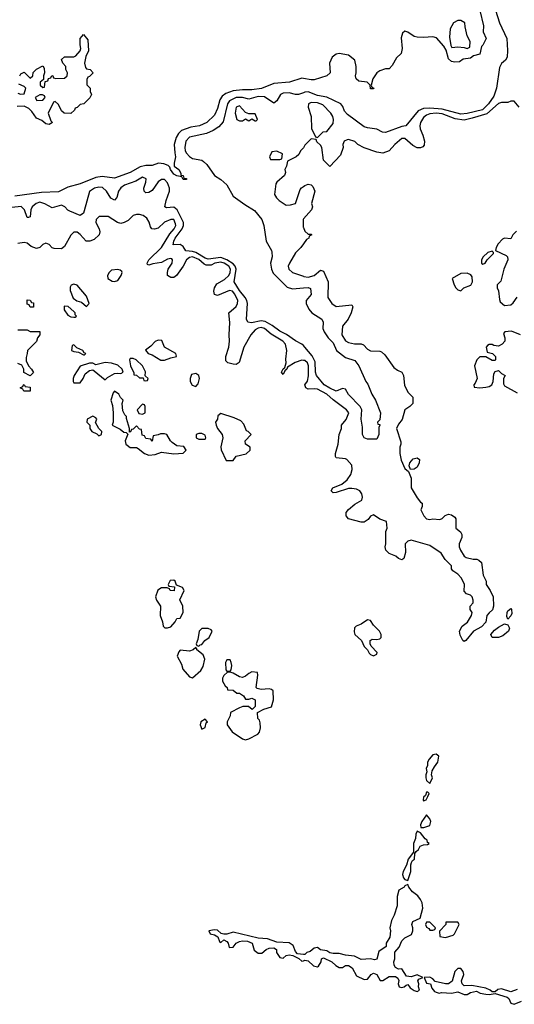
# Model space of a CAD drawing. Header units: inches. Extents: x 2380249 to 2585472, y 382747 to 546448.
# Tile 334 of 626: x 2548182 to 2551352, y 408599 to 414910. Entities that reach past the tile are written whole.
import ezdxf

# ---------------------------------------------------------------- set-up
doc = ezdxf.new("R2010")
doc.units = ezdxf.units.IN
doc.header["$MEASUREMENT"] = 0
for name, color, linetype in [('C5440', 7, 'Continuous'), ('C5441', 7, 'Continuous'), ('C5450', 7, 'Continuous'), ('C5451', 7, 'Continuous')]:
    doc.layers.add(name, color=color, linetype=linetype)

msp = doc.modelspace()

# ---------------------------------------------------------------- linework, layer by layer
at = {"layer": 'C5440', "color": 4, "elevation": 32}
msp.add_lwpolyline([(2550000, 408919.1), (2549963.1, 408923.1), (2549950, 408938), (2549935.1, 408975.1), (2549910, 408992.7), (2549830, 408997.2), (2549770, 409019), (2549710, 409022), (2549550, 409061.2), (2549510, 409048.7), (2549490, 409048), (2549473.6, 409053.6), (2549450, 409074), (2549430, 409077.2), (2549394, 409070), (2549402, 409050), (2549430, 409044), (2549451.3, 409031.3), (2549462, 409002), (2549470, 408994), (2549490, 409012), (2549510, 409002), (2549518, 408990), (2549523.6, 408963.6), (2549550, 408966), (2549569.5, 408990.5), (2549590, 409000.7), (2549610, 409004.9), (2549642.8, 409002.8), (2549670.9, 408990.9), (2549685.4, 408945.4), (2549710, 408926), (2549732.9, 408927.1), (2549762, 408950), (2549781.6, 408958.4), (2549810, 408960.5), (2549826.8, 408950), (2549827.7, 408930), (2549850, 408898), (2549870, 408894.8), (2549890, 408911), (2549910, 408916), (2549931.6, 408911.6), (2549970, 408892), (2549990, 408876), (2550000, 408878.5)], dxfattribs=at)
at = {"layer": 'C5441', "color": 4}
for points, elevation in [([(2548182, 414550), (2548190, 414562), (2548210, 414574), (2548250, 414534), (2548266, 414550), (2548268.8, 414571.1), (2548290, 414592), (2548330, 414614), (2548339.6, 414599.6), (2548342, 414570), (2548334, 414550), (2548334, 414526), (2548314, 414510), (2548314, 414490), (2548330, 414474), (2548342, 414478), (2548346, 414514), (2548362, 414518), (2548367.3, 414532.7), (2548382, 414538), (2548388.4, 414551.6), (2548394, 414550), (2548398, 414538), (2548412.7, 414532.7), (2548470, 414534), (2548486, 414550), (2548488, 414570), (2548478, 414590), (2548478, 414610), (2548458, 414630), (2548450, 414654), (2548469.1, 414670.9), (2548528.8, 414671.1), (2548542, 414678), (2548569, 414711), (2548574.6, 414725.4), (2548569.3, 414749.3), (2548569.3, 414790), (2548590, 414814), (2548619.6, 414779.6), (2548622, 414710), (2548605.4, 414674.6), (2548598, 414630), (2548603.6, 414603.6), (2548610, 414594), (2548634, 414590), (2548652, 414570), (2548630, 414546), (2548618, 414542), (2548612.7, 414527.3), (2548612.7, 414492.7), (2548634, 414470), (2548634, 414450), (2548642, 414430), (2548631.2, 414408.9), (2548594, 414370), (2548570, 414366), (2548550, 414346), (2548538, 414342), (2548534, 414330), (2548510, 414308), (2548466, 414310), (2548450, 414326), (2548430, 414366), (2548410, 414386), (2548398, 414382), (2548364.7, 414310), (2548381, 414261), (2548392, 414250), (2548370, 414238), (2548350, 414242), (2548323.1, 414263.1), (2548290, 414278), (2548260.4, 414320.4), (2548240.4, 414340.4), (2548210, 414355.3), (2548166.4, 414353.6)], 12), ([(2550000, 414532.8), (2549990, 414534.5), (2549911.1, 414508.9), (2549810, 414500.5), (2549730.8, 414469.2), (2549670, 414459.4), (2549610, 414460.2), (2549550, 414453.6), (2549503.4, 414436.7), (2549480.5, 414419.5), (2549464.5, 414395.5), (2549450, 414341.2), (2549430, 414297), (2549380.5, 414250), (2549334.8, 414230), (2549279.3, 414220.7), (2549219.9, 414200.1), (2549199.2, 414180.8), (2549185.3, 414154.7), (2549172.9, 414110), (2549175.2, 414055.2), (2549181, 414030), (2549171, 413990), (2549171.3, 413971.3), (2549202, 413950), (2549214, 413926), (2549214, 413914), (2549230, 413912), (2549234, 413894), (2549250, 413892), (2549250, 413886), (2549230, 413886), (2549222, 413902), (2549190, 413908), (2549170, 413919), (2549149.3, 413950), (2549145.2, 413965.2), (2549134, 413974), (2549106, 413986), (2549070.7, 413989.3), (2549030, 413974), (2548990, 413975.1), (2548954.2, 413965.8), (2548890, 413929.7), (2548790, 413894.5), (2548710, 413903.5), (2548670, 413898.7), (2548570, 413858.4), (2548490, 413836.9), (2548430, 413806.6), (2548322.3, 413802.3), (2548150, 413777.7)], 16), ([(2548170, 414438), (2548187.3, 414432.7), (2548210, 414434), (2548222, 414470), (2548210, 414482), (2548176.4, 414496.4)], 12), ([(2550000, 414441.2), (2549969.7, 414429.7), (2549950, 414429.6), (2549910, 414441.8), (2549870, 414437.7), (2549854, 414430), (2549830, 414389.3), (2549810, 414374.5), (2549750, 414415.7), (2549710, 414417.7), (2549650, 414400.8), (2549610, 414411.1), (2549570, 414410.4), (2549526, 414390), (2549514.5, 414370), (2549485.4, 414254.6), (2549457.9, 414222.2), (2549421.1, 414198.9), (2549379.1, 414180.9), (2549270, 414156.2), (2549245.8, 414130), (2549239.7, 414090), (2549243, 414070), (2549250, 414054.9), (2549270, 414032.6), (2549290, 414020.9), (2549348.3, 414008.3), (2549359.9, 413999.9), (2549380.4, 413980.4), (2549431.3, 413910), (2549470, 413886), (2549510.4, 413850.4), (2549550, 413778.8), (2549624.5, 413724.5), (2549687.1, 413687.1), (2549734.8, 413630), (2549747.3, 413590), (2549760.5, 413490), (2549796.3, 413430), (2549798.8, 413418.8), (2549799.3, 413390), (2549788.8, 413348.8), (2549794.9, 413310), (2549805.7, 413285.7), (2549895.9, 413195.9), (2549930, 413185.5), (2550000, 413190.5)], 24), ([(2550000, 414088.6), (2549996.9, 414083.1), (2549982, 414070), (2549970, 414046), (2549954, 414030), (2549898, 414002), (2549892, 413970), (2549882, 413950), (2549884.7, 413930), (2549878, 413910), (2549830.9, 413869.1), (2549823.5, 413856.5), (2549816, 413790), (2549827.5, 413767.5), (2549844.7, 413750), (2549890, 413721), (2549918, 413722), (2549948.7, 413731.3), (2549978.6, 413821.4), (2549987.2, 413832.8), (2550000, 413840.7)], 28), ([(2550000, 412820.6), (2549989.5, 412830), (2549950, 412851.1), (2549892.1, 412892.2), (2549850, 412912.6), (2549799.6, 412950), (2549754.4, 412974.4), (2549730, 412980.3), (2549667.5, 412967.5), (2549644, 412970), (2549634.5, 412990), (2549641.5, 413090), (2549638, 413110), (2549627.2, 413130), (2549590, 413173.3), (2549557.4, 413230), (2549569.1, 413310), (2549562.9, 413330), (2549550, 413344.1), (2549510.4, 413370.4), (2549470, 413384.7), (2549390, 413374.5), (2549370, 413381.4), (2549310, 413417.8), (2549290, 413424.8), (2549247.3, 413427.3), (2549230, 413455.1), (2549210, 413467.8), (2549166.6, 413466.6), (2549169.6, 413489.6), (2549179.2, 413510), (2549222.5, 413570), (2549231.4, 413590), (2549232, 413610), (2549190.6, 413690), (2549179.9, 413699.9), (2549170, 413707), (2549123.3, 413703.3), (2549113.2, 413710), (2549120.4, 413750), (2549142, 413810), (2549142.6, 413830), (2549130, 413863.1), (2549110, 413884.7), (2549090, 413885.7), (2549070.3, 413870), (2549030, 413815.1), (2549010, 413802.9), (2548990, 413800.9), (2548979.3, 413810), (2548978.4, 413830), (2548991.2, 413868.8), (2548992.4, 413890), (2548970, 413900.4), (2548925.5, 413874.5), (2548854.4, 413850), (2548830, 413832), (2548814.3, 413810), (2548804.9, 413770), (2548790, 413752.7), (2548766.2, 413766.2), (2548737.7, 413810), (2548713.6, 413833.6), (2548690, 413837.1), (2548660.5, 413830), (2548630, 413809.4), (2548595.9, 413684.1), (2548590, 413669.2), (2548570, 413654.5), (2548502.4, 413682.4), (2548490, 413689.3), (2548471.8, 413710), (2548450, 413720.5), (2548390, 413704.2), (2548342.9, 413730), (2548310, 413739.2), (2548287.8, 413732.2), (2548262.7, 413710), (2548253.8, 413690), (2548250, 413646), (2548238.8, 413641.2), (2548230, 413641.2), (2548213.3, 413690), (2548191.5, 413711.5), (2548090, 413701.5)], 24), ([(2550000, 412725.9), (2549990, 412727.3), (2549946.7, 412713.3), (2549898, 412682), (2549894.8, 412670), (2549882, 412658), (2549870, 412635.3), (2549859, 412650), (2549870, 412671.3), (2549880.4, 412679.6), (2549889.4, 412710), (2549887.2, 412732.8), (2549894.5, 412790), (2549884.5, 412830), (2549869.3, 412850), (2549793, 412893), (2549750, 412929.6), (2549730, 412936), (2549710, 412933.5), (2549690, 412922), (2549662.3, 412890), (2549618.7, 412810), (2549588.1, 412711.9), (2549570, 412699.3), (2549550, 412700.7), (2549515.3, 412710), (2549502.9, 412722.9), (2549503.7, 412750), (2549521.6, 412810), (2549526.6, 412850), (2549523.7, 412890), (2549529.3, 412969.3), (2549522, 413030), (2549570, 413071.3), (2549578, 413090), (2549579.6, 413110), (2549561.7, 413150), (2549545.2, 413170), (2549526.4, 413173.6), (2549450, 413141.2), (2549430, 413148.7), (2549427, 413170), (2549429.6, 413190.4), (2549444.4, 413215.6), (2549495.5, 413244.5), (2549522, 413270), (2549531.9, 413290), (2549534, 413310), (2549522, 413330), (2549491.4, 413350), (2549470, 413356.2), (2549433.4, 413350), (2549410, 413337.2), (2549377.2, 413337.2), (2549363.6, 413343.6), (2549330, 413373.6), (2549290, 413389.7), (2549270, 413385.4), (2549250.4, 413370), (2549230, 413329.3), (2549187.3, 413270), (2549170, 413257), (2549150, 413257), (2549129.6, 413269.6), (2549129.4, 413290), (2549134.5, 413310), (2549158.4, 413350), (2549160.9, 413370), (2549156.3, 413376.3), (2549150, 413379.5), (2549130, 413374.7), (2549090, 413353.6), (2549035.5, 413344.5), (2549010, 413335.3), (2549001.2, 413341.2), (2548999, 413350), (2549009.3, 413370), (2549090.7, 413449.3), (2549143.5, 413536.5), (2549173, 413570), (2549182, 413590), (2549181.5, 413601.5), (2549169.3, 413629.3), (2549150, 413629.4), (2549110, 413611.5), (2549070, 413574), (2549046, 413566), (2549029.3, 413569.3), (2549020.9, 413580.9), (2549012.5, 413612.5), (2548996.5, 413636.5), (2548973.6, 413653.6), (2548950, 413662), (2548930, 413662), (2548910, 413655.3), (2548876.8, 413623.2), (2548850.7, 413609.3), (2548830, 413604), (2548808, 413610), (2548750, 413648.7), (2548691.2, 413648.9), (2548671.3, 413630), (2548671, 413610), (2548691, 413570), (2548696, 413550), (2548691.3, 413530), (2548659.3, 413500.7), (2548630.5, 413489.5), (2548608.7, 413490), (2548570, 413533.2), (2548550, 413548.7), (2548530, 413548.7), (2548510, 413528), (2548470, 413455.3), (2548450, 413442), (2548403.1, 413443.1), (2548390, 413448), (2548370, 413468), (2548350, 413478), (2548330, 413468), (2548310.8, 413449.2), (2548290, 413444), (2548255.5, 413455.5), (2548230, 413477.2), (2548210, 413481.2), (2548170, 413475.3)], 28), ([(2550000, 413632.2), (2549998, 413630), (2549999.6, 413579.6), (2550000, 413578.6)], 28), ([(2550000, 413472.1), (2549984.7, 413450), (2549950, 413415.3), (2549910.8, 413350), (2549902.8, 413330), (2549906.8, 413310), (2549931.3, 413290), (2550000, 413265)], 28), ([(2548170, 412922), (2548230, 412922), (2548250, 412912), (2548310, 412912), (2548311, 412890), (2548296, 412870), (2548290, 412848), (2548231.3, 412790), (2548230.9, 412769.1), (2548223.6, 412743.6), (2548223.6, 412723.6), (2548238, 412690), (2548258, 412670), (2548271.2, 412648.9), (2548250, 412626), (2548208.7, 412648.7), (2548208, 412670), (2548195.3, 412695.3), (2548170, 412706)], 28)]:
    msp.add_lwpolyline(points, dxfattribs=dict(at, elevation=elevation))
for points, elevation in [([(2548310, 414428), (2548282, 414410), (2548292.7, 414392.7), (2548330, 414394), (2548346, 414410), (2548342, 414422), (2548327.3, 414427.3)], 12), ([(2549590, 414357.2), (2549570, 414348), (2549562.8, 414310), (2549574, 414270), (2549590, 414262), (2549610, 414262), (2549630, 414274), (2549650, 414262), (2549670, 414274), (2549690, 414262), (2549698, 414262), (2549706, 414270), (2549690, 414306), (2549650, 414306), (2549630, 414315.3)], 28), ([(2549830, 414066), (2549798, 414062), (2549782, 414030), (2549790, 414014), (2549850, 414014), (2549862, 414018), (2549866, 414050)], 28), ([(2548810, 413309.2), (2548770, 413305.2), (2548754.8, 413290), (2548744, 413270), (2548746.8, 413250), (2548773.7, 413233.7), (2548790, 413230.7), (2548810, 413237.3), (2548832.3, 413270), (2548839, 413290), (2548836, 413296), (2548825.2, 413305.2)], 32), ([(2548530, 413215.3), (2548511.6, 413208.4), (2548504.7, 413195.3), (2548506, 413174), (2548525.5, 413125.5), (2548548, 413108), (2548578.5, 413098.5), (2548610, 413072), (2548628, 413090), (2548610, 413138), (2548550, 413208)], 32), ([(2548250, 413066), (2548242, 413082), (2548230, 413086), (2548230, 413114), (2548250, 413112), (2548258, 413098), (2548270, 413094), (2548270, 413066)], 28), ([(2548466.8, 413073.2), (2548466.8, 413050), (2548490, 413016), (2548510, 413004.7), (2548530, 413002), (2548538, 413002), (2548546, 413010), (2548538, 413018), (2548537.2, 413030), (2548530, 413039), (2548492.3, 413072.3)], 32), ([(2549070, 412855.1), (2549050, 412846), (2549022.4, 412817.6), (2548988.4, 412791.6), (2549004.7, 412770), (2549030, 412761.6), (2549087.5, 412727.5), (2549110, 412727), (2549150, 412743.1), (2549186, 412750), (2549186, 412754), (2549182, 412770), (2549109.7, 412809.7), (2549092.7, 412852.7)], 32), ([(2548530, 412826), (2548518, 412822), (2548514, 412790), (2548530, 412782), (2548559.6, 412779.6), (2548590, 412762), (2548598, 412762), (2548606, 412770), (2548595.3, 412775.3), (2548586, 412790), (2548547.3, 412807.3)], 32), ([(2548910, 412739), (2548890, 412738), (2548886, 412730), (2548891.3, 412690), (2548914, 412646), (2548914, 412634), (2548931.6, 412631.6), (2548950, 412614), (2548974, 412614), (2548978, 412598), (2548990, 412594), (2549002, 412598), (2549006, 412610), (2548986, 412626), (2548987.3, 412652.7), (2548968.7, 412690), (2548928, 412730)], 32), ([(2548730, 412713.2), (2548670, 412698), (2548650, 412708), (2548630, 412708), (2548570, 412688), (2548531.3, 412630), (2548524.7, 412610), (2548524.7, 412590), (2548530, 412582), (2548570, 412582), (2548589, 412610), (2548601, 412639), (2548630, 412661), (2548650, 412664.7), (2548659.8, 412659.8), (2548730, 412602), (2548744.1, 412615.9), (2548790, 412641), (2548810, 412644.7), (2548830, 412642), (2548846, 412650), (2548838, 412670), (2548810, 412695.3), (2548770, 412709)], 32), ([(2549310, 412642.4), (2549283.9, 412636.1), (2549274, 412610), (2549275.3, 412590), (2549286.3, 412566.3), (2549310, 412558), (2549325.1, 412574.9), (2549335.1, 412610), (2549329.4, 412630)], 32), ([(2548250, 412528), (2548208.4, 412528.4), (2548202, 412542), (2548186, 412550), (2548202, 412558), (2548206, 412570), (2548211.6, 412571.6), (2548218, 412558), (2548250, 412554)], 28), ([(2548790, 412528), (2548781, 412519), (2548766, 412470), (2548776, 412436), (2548780.7, 412390), (2548782, 412330), (2548774, 412310), (2548824.9, 412284.9), (2548850, 412266), (2548863.6, 412263.6), (2548874, 412254), (2548857.3, 412210), (2548863, 412190), (2548870, 412182), (2548890, 412168.2), (2548930, 412167.3), (2548942, 412162), (2548981, 412130), (2549010, 412119.3), (2549050, 412122), (2549090, 412137.3), (2549170, 412126.8), (2549230, 412132), (2549248, 412150), (2549233.6, 412173.6), (2549190, 412179), (2549160.1, 412200.1), (2549148.7, 412210), (2549126, 412250), (2549110, 412255.3), (2549084.7, 412255.3), (2549070, 412248), (2549038, 412242), (2549030, 412208.7), (2549022, 412222), (2548990, 412226), (2548982, 412242), (2548967.3, 412247.3), (2548962, 412282), (2548950, 412286), (2548930, 412306), (2548910, 412286), (2548898, 412282), (2548892.7, 412267.3), (2548886, 412266), (2548886, 412290), (2548867.3, 412352.7), (2548867.3, 412367.3), (2548856.4, 412376.4), (2548843.1, 412403.1), (2548838, 412450), (2548846, 412470), (2548828, 412488), (2548818, 412510)], 32), ([(2548970, 412446), (2548934, 412410), (2548945.4, 412385.4), (2548970, 412382), (2548986, 412390), (2548986, 412430), (2548982, 412442)], 32), ([(2548650, 412368), (2548614, 412350), (2548612, 412330), (2548631.3, 412311.3), (2548632, 412290), (2548644.7, 412270), (2548676, 412256), (2548690, 412242), (2548706, 412250), (2548708, 412270), (2548688.7, 412288.7), (2548668.4, 412328.4), (2548675.3, 412350), (2548670, 412358)], 32), ([(2549470, 412386), (2549450.8, 412370), (2549450.5, 412350), (2549437.3, 412330), (2549440.5, 412310), (2549450.4, 412290), (2549480.4, 412250), (2549483.8, 412230), (2549472, 412172), (2549472.7, 412152.7), (2549504.7, 412084.7), (2549550, 412084.7), (2549569, 412111), (2549632.5, 412127.5), (2549658, 412150), (2549658, 412170), (2549628.8, 412188.9), (2549626, 412210), (2549666, 412250), (2549646, 412270), (2549634.6, 412274.6), (2549617.7, 412317.7), (2549598.2, 412338.2), (2549557.4, 412357.4)], 32), ([(2549350, 412258), (2549330, 412258), (2549314, 412250), (2549314, 412230), (2549330, 412222), (2549370, 412222), (2549375.3, 412230), (2549370, 412246)], 32), ([(2549170, 411318), (2549145.4, 411314.6), (2549134, 411290), (2549138, 411278), (2549174, 411274), (2549172, 411248), (2549146, 411250), (2549142, 411262), (2549127.3, 411267.3), (2549090, 411268.7), (2549067.5, 411252.5), (2549051.3, 411210), (2549058, 411190), (2549084.7, 411150), (2549082, 411090), (2549098, 411050), (2549102, 411022), (2549111.6, 411011.6), (2549130, 411011.3), (2549150, 411018), (2549178, 411050), (2549188.8, 411071.1), (2549210, 411074), (2549228.7, 411110), (2549228, 411150), (2549208, 411192), (2549235.3, 411250), (2549226, 411270), (2549186, 411286), (2549178, 411310)], 32), ([(2549390, 411008), (2549350, 411008), (2549332, 410990), (2549323.6, 410936.4), (2549314, 410910), (2549318, 410898), (2549330, 410894), (2549338, 410902), (2549350, 410904.7), (2549368.8, 410931.1), (2549395.3, 410950), (2549415.3, 410990), (2549410, 410998)], 32), ([(2549310, 410886), (2549294, 410870), (2549270, 410862), (2549210, 410868), (2549201, 410859), (2549192, 410830), (2549218.8, 410778.8), (2549227.5, 410747.5), (2549270, 410698), (2549290, 410691.3), (2549342, 410738), (2549357, 410763), (2549369.2, 410810), (2549358, 410838), (2549318, 410870), (2549318, 410878)], 32), ([(2549530, 410806), (2549510, 410806), (2549502, 410790), (2549503.6, 410743.6), (2549510, 410734), (2549530, 410734), (2549536.4, 410743.6), (2549542, 410770), (2549538, 410790)], 32), ([(2549670, 410728.7), (2549650, 410719), (2549630, 410701.2), (2549610, 410694), (2549590, 410697.2), (2549550, 410722), (2549530, 410728), (2549512.7, 410727.3), (2549490, 410706), (2549482, 410690), (2549482, 410670), (2549499.6, 410639.6), (2549512, 410630), (2549514, 410614), (2549550, 410611.3), (2549572.7, 410592.7), (2549590, 410592), (2549616, 410576), (2549630, 410554), (2549650, 410554), (2549670, 410562), (2549691, 410550), (2549692, 410508), (2549672, 410488), (2549647.3, 410507.3), (2549612.7, 410507.3), (2549590, 410498), (2549534, 410470), (2549531.6, 410448.4), (2549512, 410410), (2549512, 410390), (2549544.5, 410344.5), (2549610, 410301), (2549630, 410294.8), (2549650, 410301), (2549708, 410330), (2549718, 410342), (2549725.2, 410370), (2549723.1, 410403.1), (2549719, 410419), (2549708.7, 410430), (2549706, 410470), (2549746, 410490), (2549795.3, 410504.7), (2549809, 410550), (2549807.3, 410607.3), (2549796.4, 410616.4), (2549780.4, 410620.4), (2549730, 410617.2), (2549704, 410624), (2549698, 410630), (2549708.4, 410708.4), (2549706, 410726)], 32), ([(2549370, 410426), (2549342, 410410), (2549338, 410390), (2549350, 410362), (2549370, 410374), (2549378, 410402), (2549386, 410410)], 32)]:
    msp.add_lwpolyline(points, close=True, dxfattribs=dict(at, elevation=elevation))
at = {"layer": 'C5450', "color": 4, "elevation": 32}
for points in [[(2550798, 409958), (2550790, 409958), (2550783.6, 409936.4), (2550770, 409926), (2550766.8, 409910), (2550770, 409902), (2550786, 409910), (2550798, 409930), (2550806, 409950)], [(2550790, 409814), (2550758.8, 409770), (2550751.3, 409750), (2550752.7, 409732.7), (2550771.6, 409731.6), (2550810, 409744.7), (2550817.2, 409770), (2550810, 409788)], [(2550730, 409708), (2550721, 409690), (2550718, 409662), (2550706.8, 409630), (2550705.4, 409574.6), (2550671.3, 409530), (2550661, 409490), (2550638.8, 409450), (2550636, 409430), (2550641, 409410), (2550650, 409398), (2550670, 409392), (2550689.2, 409450), (2550688, 409492), (2550691.9, 409508.1), (2550699.3, 409520.7), (2550712.3, 409530), (2550715.3, 409564.7), (2550722, 409578), (2550738, 409590), (2550748.4, 409611.6), (2550770, 409622), (2550796.4, 409623.6), (2550806, 409630), (2550796.4, 409636.4), (2550794, 409650), (2550780.2, 409660.2), (2550750, 409698)], [(2550810, 409126), (2550790, 409126), (2550782, 409110), (2550790, 409094), (2550804.7, 409084.7), (2550810, 409074), (2550830, 409074), (2550842, 409078), (2550846, 409090)], [(2550990, 409126), (2550914, 409126), (2550912, 409110), (2550872.7, 409067.3), (2550874, 409034), (2550910, 409026), (2550959, 409041), (2550968, 409050), (2550998, 409110)]]:
    msp.add_lwpolyline(points, close=True, dxfattribs=at)
for points in [[(2550000, 408878.5), (2550010, 408881), (2550030, 408878), (2550064.4, 408844.4), (2550090, 408838.8), (2550097.5, 408842.5), (2550113.2, 408870), (2550115.3, 408890), (2550130, 408897.3), (2550182, 408870), (2550207.3, 408847.3), (2550230, 408834.8), (2550250, 408834.8), (2550270, 408846.8), (2550290, 408846.8), (2550312.2, 408832.2), (2550341.1, 408781.1), (2550390, 408758.8), (2550410, 408761), (2550434, 408790), (2550450, 408799.1), (2550470.4, 408790.4), (2550491.6, 408751.6), (2550510, 408751.3), (2550550, 408776), (2550590, 408778), (2550606, 408766), (2550611.6, 408751.6), (2550606.8, 408730), (2550614, 408710), (2550630, 408706.8), (2550646, 408710), (2550658, 408722), (2550670, 408724.7), (2550684.4, 408704.4), (2550710, 408687.3), (2550730, 408680.7), (2550744, 408690), (2550737.2, 408710), (2550739, 408730), (2550734, 408750), (2550740.2, 408759.8), (2550766, 408770), (2550730, 408788), (2550690, 408774), (2550660.2, 408780.2), (2550630, 408826), (2550610, 408824), (2550590, 408835.3), (2550581.2, 408850), (2550579, 408870), (2550586.6, 408890), (2550586, 408934), (2550614.2, 408965.8), (2550630, 409004.7), (2550650, 409024.7), (2550693.6, 409046.4), (2550702, 409070), (2550702, 409090), (2550695.3, 409110), (2550702, 409130), (2550748.8, 409151.1), (2550765.2, 409214.8), (2550762, 409250), (2550751.6, 409271.6), (2550734, 409294), (2550699.3, 409319.3), (2550675.3, 409350), (2550670, 409366), (2550650, 409358), (2550646, 409350), (2550611, 409330), (2550601, 409290), (2550600.7, 409230), (2550581, 409170), (2550564.5, 409135.5), (2550554, 409090), (2550558.8, 409070), (2550554, 409030), (2550530.8, 408990), (2550530.8, 408970), (2550483, 408937), (2550470, 408888.7), (2550456.8, 408883.2), (2550429.5, 408889.5), (2550370, 408887), (2550326.6, 408906.6), (2550270, 408913.2), (2550230, 408924), (2550190, 408924), (2550169.3, 408929.3), (2550150, 408942), (2550110, 408948.7), (2550090, 408962), (2550070, 408959), (2550043.5, 408936.5), (2550022, 408930), (2550010, 408918), (2550000, 408919.1)], [(2551370, 408693.2), (2551330, 408678), (2551270, 408697.2), (2551247.1, 408692.9), (2551230, 408678), (2551210, 408678), (2551198, 408690), (2551170, 408702), (2551078.6, 408718.6), (2551030, 408717.2), (2551017.2, 408730), (2551012.7, 408750), (2551029.2, 408790), (2551024, 408810), (2551010, 408828.7), (2550990, 408828.7), (2550970.7, 408809.3), (2550952.8, 408747.2), (2550930, 408729), (2550910, 408729.2), (2550844, 408744), (2550830, 408762), (2550810, 408773.2), (2550774, 408770), (2550790, 408734), (2550814, 408730), (2550822.8, 408702.8), (2550840.7, 408680.7), (2550850, 408676), (2550870, 408671), (2550886, 408674), (2550950, 408671), (2550990, 408678.8), (2551030, 408662), (2551050, 408662), (2551070, 408674), (2551110, 408682.8), (2551134, 408670), (2551170, 408662.8), (2551190, 408661), (2551230, 408667.7), (2551305.2, 408645.2), (2551316.3, 408636.3), (2551330, 408606.8), (2551350, 408598.8), (2551398, 408618)]]:
    msp.add_lwpolyline(points, dxfattribs=at)
at = {"layer": 'C5451', "color": 4}
for points, elevation in [([(2551231.4, 414970), (2551256.5, 414890), (2551303.1, 414790), (2551308.9, 414711.1), (2551306.7, 414670), (2551296.3, 414650), (2551270, 414627.8), (2551256.7, 414603.3), (2551237.6, 414470), (2551220.1, 414419.9), (2551187.2, 414370), (2551148.4, 414331.6), (2551050, 414307.3), (2551010, 414305), (2550890, 414335.2), (2550810, 414342.6), (2550770, 414341.4), (2550735.5, 414324.5), (2550657.3, 414230), (2550630, 414224.4), (2550526.2, 414186.2), (2550507.9, 414187.9), (2550470, 414207.3), (2550410, 414215.6), (2550390, 414223.5), (2550281.8, 414301.8), (2550263.1, 414323.1), (2550253.5, 414353.5), (2550239.5, 414370), (2550150, 414412.4), (2550090, 414423.2), (2550030, 414447), (2550010, 414445), (2550000, 414441.2)], 24), ([(2551130.9, 414969.1), (2551154.8, 414870), (2551152.7, 414832.7), (2551171.3, 414790), (2551150, 414746), (2551142, 414738), (2551130, 414688), (2551090, 414678), (2551070, 414662), (2551023.6, 414656.4), (2550999.6, 414640.4), (2550970, 414638), (2550950, 414642), (2550930, 414658), (2550914.6, 414714.6), (2550899.5, 414739.5), (2550853.3, 414793.3), (2550830, 414800.7), (2550770, 414794.5), (2550730, 414798), (2550710, 414802.7), (2550670, 414829), (2550650, 414835.3), (2550636, 414824), (2550627.7, 414792.3), (2550634, 414726), (2550626.8, 414693.2), (2550595.9, 414664.1), (2550570, 414615.3), (2550550, 414595.3), (2550526.4, 414593.6), (2550490, 414582), (2550470, 414568), (2550446, 414530), (2550434, 414490), (2550438, 414478), (2550452, 414470), (2550450, 414466), (2550430, 414466), (2550428, 414490), (2550408.8, 414508.9), (2550355.3, 414515.3), (2550338, 414530), (2550334, 414550), (2550339.3, 414570), (2550339.3, 414610), (2550329, 414650), (2550290, 414681.2), (2550230, 414692.3), (2550210, 414689.3), (2550184.9, 414670), (2550168.2, 414630), (2550170.8, 414569.2), (2550150.6, 414549.4), (2550070, 414525.1), (2550050, 414524.2), (2550000, 414532.8)], 16), ([(2551382, 414350), (2551350, 414388), (2551330, 414388), (2551310, 414379), (2551270, 414379.3), (2551250, 414372.3), (2551174.7, 414305.3), (2551082.6, 414277.4), (2551030, 414266.6), (2550973.8, 414273.8), (2550890, 414305.3), (2550850, 414309.8), (2550810, 414305.4), (2550790, 414298), (2550770, 414282), (2550750.4, 414250), (2550746, 414230), (2550748, 414210), (2550766.4, 414170), (2550777.3, 414130), (2550774.4, 414105.6), (2550766, 414094), (2550751.3, 414088.7), (2550729.3, 414089.3), (2550702.5, 414102.5), (2550650, 414149), (2550630, 414149), (2550586, 414110), (2550550, 414068.7), (2550510, 414054), (2550470, 414061.2), (2550390, 414089), (2550349.4, 414109.4), (2550330, 414128.7), (2550290, 414142), (2550279.6, 414140.4), (2550262, 414130), (2550252, 414110), (2550256, 414090), (2550238.8, 414041.2), (2550170, 413968.7), (2550128.7, 414010), (2550118, 414090), (2550110, 414106), (2550087.3, 414127.3), (2550082, 414142), (2550050, 414146), (2550010, 414106), (2550000, 414088.6)], 28), ([(2550000, 413840.7), (2550010, 413846.8), (2550030, 413854.8), (2550050, 413851), (2550060.7, 413840.7), (2550074, 413810), (2550051.6, 413731.6), (2550058, 413710), (2550051.3, 413690), (2550000, 413632.2)], 28), ([(2550000, 413578.6), (2550010, 413554), (2550030, 413534), (2550050, 413534), (2550054, 413530), (2550038, 413522), (2550034, 413510), (2550019.6, 413500.4), (2550000, 413472.1)], 28), ([(2551366.4, 413553.6), (2551342, 413530), (2551330, 413506), (2551290, 413508.7), (2551276.9, 413503.1), (2551247.3, 413472.7), (2551236, 413450), (2551232, 413430), (2551298.7, 413398.7), (2551307.3, 413390), (2551310.5, 413370.5), (2551284, 413310), (2551266, 413234), (2551242, 413210), (2551242, 413190), (2551251, 413171), (2551256, 413116), (2551262, 413102), (2551290, 413078), (2551330, 413082), (2551344.7, 413095.3), (2551370, 413132)], 32), ([(2550000, 413265), (2550003.7, 413263.7), (2550030, 413259.5), (2550069.6, 413270.4), (2550110, 413304), (2550130, 413297.3), (2550159.1, 413230), (2550156.3, 413130), (2550182.8, 413090), (2550210, 413070.8), (2550310, 413082), (2550316, 413070), (2550306, 413030), (2550286.8, 412990), (2550250, 412946), (2550247.3, 412890), (2550270, 412852), (2550290, 412841), (2550328.4, 412831.6), (2550370, 412831.3), (2550386, 412826), (2550410, 412798), (2550430, 412787.3), (2550490, 412786), (2550501, 412781), (2550522, 412762), (2550579.9, 412679.9), (2550602.5, 412662.5), (2550632, 412650), (2550641, 412630), (2550647.3, 412567.3), (2550670, 412522), (2550702, 412490), (2550702, 412450), (2550682, 412430), (2550651, 412409), (2550633.4, 412346.6), (2550610, 412318), (2550596, 412290), (2550623.6, 412203.6), (2550624.7, 412190), (2550618, 412170), (2550618, 412130), (2550626.4, 412086.4), (2550650, 412034), (2550674, 412014), (2550691.6, 411971.6), (2550691.3, 411910), (2550730, 411844.7), (2550750, 411818), (2550762, 411810), (2550762, 411790), (2550752.7, 411767.3), (2550771.3, 411730), (2550790, 411711.3), (2550810, 411706.8), (2550830, 411711), (2550873.6, 411706.4), (2550890, 411712), (2550909.1, 411730.9), (2550930, 411741), (2550950, 411736), (2550970, 411722), (2550976, 411710), (2550978, 411650), (2551006.4, 411626.4), (2551014.8, 411610), (2551014.8, 411590), (2550998.8, 411550), (2550998.8, 411530), (2551006.8, 411510), (2551030, 411471.3), (2551042.5, 411462.5), (2551088.8, 411451.1), (2551111, 411451), (2551125.4, 411445.4), (2551142, 411430), (2551151.3, 411350), (2551172, 411310), (2551172, 411290), (2551198, 411250), (2551216, 411210), (2551219.1, 411150), (2551213, 411127), (2551190, 411108.7), (2551176, 411090), (2551170, 411048.7), (2551141.3, 411018.7), (2551090.3, 410989.7), (2551042, 410930), (2551030, 410924), (2551022, 410930), (2551004.1, 410964.1), (2551000.9, 410990), (2551018, 411022), (2551051.8, 411048.2), (2551077.2, 411090), (2551082, 411110), (2551068, 411130), (2551068, 411150), (2551088, 411172), (2551088.7, 411190), (2551082, 411210), (2551070, 411222), (2551046, 411230), (2551030, 411246), (2551033.2, 411290), (2551014, 411330), (2550990, 411355.3), (2550958, 411378), (2550948.7, 411390), (2550948.7, 411410), (2550909.6, 411449.6), (2550882.7, 411490), (2550810, 411539.5), (2550690, 411574), (2550670, 411568), (2550652, 411550), (2550654.4, 411494.4), (2550644.7, 411455.3), (2550630, 411448), (2550610, 411455.3), (2550592.1, 411472.1), (2550550, 411488.7), (2550529.5, 411509.5), (2550525.2, 411530), (2550529, 411550), (2550528, 411630), (2550538, 411650), (2550532.9, 411692.9), (2550490, 411708), (2550450, 411735.3), (2550430, 411728), (2550414.4, 411705.6), (2550390, 411688.7), (2550370, 411689), (2550289.5, 411709.5), (2550273.2, 411730), (2550275.1, 411750), (2550289.6, 411770.4), (2550330, 411804), (2550374, 411830), (2550379, 411850), (2550374, 411870), (2550362, 411890), (2550340.2, 411900.2), (2550310, 411905.2), (2550290, 411905.2), (2550210, 411879), (2550190, 411878), (2550178, 411890), (2550188.7, 411910), (2550246.6, 411933.4), (2550280.2, 411959.8), (2550304.7, 411995.3), (2550313.2, 412026.8), (2550310, 412054), (2550279, 412090), (2550270, 412096), (2550210, 412102), (2550205.2, 412110), (2550206, 412130), (2550224, 412190), (2550229.2, 412250), (2550244, 412290), (2550244, 412310), (2550273.4, 412346.6), (2550292.3, 412390), (2550277.2, 412410), (2550190, 412473.3), (2550149.5, 412510), (2550090, 412540.5), (2550070, 412544.5), (2550030, 412541.2), (2550015.3, 412550), (2550009.3, 412570), (2550026.2, 412593.8), (2550033.6, 412626.4), (2550032.2, 412690), (2550026.6, 412710), (2550010, 412724.5), (2550000, 412725.9)], 28), ([(2550000, 413190.5), (2550030, 413192.7), (2550046, 413186), (2550050, 413148), (2550018, 413110), (2550018.8, 413090), (2550034.6, 413054.6), (2550054, 413030), (2550117.3, 412990), (2550127.7, 412970), (2550125.5, 412930), (2550133.4, 412910), (2550159.1, 412870), (2550190, 412839.1), (2550212.7, 412790), (2550270, 412745.5), (2550330, 412726), (2550354.8, 412690), (2550401, 412590), (2550413.4, 412573.4), (2550438.8, 412510), (2550462.8, 412470), (2550494.8, 412390), (2550490, 412346), (2550474, 412330), (2550478, 412318), (2550490, 412314), (2550490.6, 412310), (2550483.6, 412296.4), (2550482.8, 412250), (2550470, 412222), (2550410, 412222), (2550389, 412229), (2550379, 412250), (2550378.6, 412298.6), (2550369.4, 412350), (2550374, 412410), (2550364.5, 412430), (2550288.3, 412508.3), (2550270, 412541.2), (2550250, 412546), (2550210, 412529.7), (2550170, 412547.2), (2550134, 412570), (2550083.5, 412630), (2550078.3, 412650), (2550075.7, 412715.7), (2550056, 412756), (2550010, 412811.6), (2550000, 412820.6)], 24), ([(2551390.7, 412889.3), (2551333.2, 412913.2), (2551292, 412908), (2551282, 412898), (2551291, 412871), (2551290.8, 412850), (2551274.8, 412830), (2551250, 412817.2), (2551221.2, 412821.2), (2551210, 412828), (2551190, 412828), (2551179.6, 412820.4), (2551172, 412810), (2551178, 412778), (2551211.2, 412771.1), (2551231, 412750), (2551231, 412729), (2551230, 412726), (2551210, 412726), (2551170, 412748), (2551150, 412748.7), (2551130, 412748), (2551112, 412730), (2551096, 412690), (2551113.4, 412610), (2551101, 412579), (2551092, 412570), (2551094, 412554), (2551131, 412551), (2551170, 412554), (2551190, 412558.8), (2551208.7, 412570), (2551217.2, 412590), (2551221.2, 412638.8), (2551230, 412654), (2551250, 412662), (2551270, 412642), (2551294, 412630), (2551282, 412610), (2551283.6, 412576.4), (2551290, 412562), (2551370, 412518)], 32)]:
    msp.add_lwpolyline(points, dxfattribs=dict(at, elevation=elevation))
for points, elevation in [([(2550990, 414905.2), (2550962.8, 414890), (2550940.7, 414850), (2550936.8, 414796.8), (2550944.7, 414744.7), (2550952, 414732), (2550990, 414736), (2551031.3, 414731.3), (2551050, 414724.7), (2551067.3, 414732.7), (2551068.7, 414770), (2551050, 414806), (2551036.4, 414863.6), (2551035.3, 414890), (2551010, 414904)], 16), ([(2550050, 414379), (2550032, 414370), (2550031, 414350), (2550051, 414290), (2550051.6, 414211.6), (2550078, 414158), (2550090, 414154), (2550126, 414190), (2550150, 414192), (2550190, 414244.7), (2550194, 414270), (2550189.4, 414290), (2550177, 414310), (2550124.1, 414364.1), (2550090, 414376.2)], 28), ([(2551210, 413426), (2551182, 413418), (2551152, 413390), (2551142, 413370), (2551142, 413350), (2551150, 413342), (2551166, 413350), (2551178, 413370), (2551218, 413410), (2551218, 413418)], 32), ([(2551050, 413284), (2551010, 413282), (2550954, 413250), (2550966, 413210), (2550978, 413190), (2550990, 413178), (2551010, 413172), (2551029.1, 413190.9), (2551072.7, 413207.3), (2551084, 413230), (2551082, 413262), (2551073.6, 413273.6)], 32), ([(2550686, 412026), (2550678, 412050), (2550682, 412070), (2550704.5, 412095.5), (2550730, 412101), (2550744.7, 412090), (2550742.8, 412070), (2550730, 412042), (2550710, 412028)], 28), ([(2551310, 411068), (2551304.8, 411084.8), (2551305.1, 411110), (2551310, 411121), (2551330, 411136), (2551334.8, 411130), (2551335.9, 411104.1), (2551330, 411088)], 28), ([(2550410, 411062), (2550370, 411035.3), (2550337.3, 411022.7), (2550327.9, 411012.1), (2550325.8, 410985.8), (2550330.8, 410970), (2550372, 410930), (2550390, 410892), (2550411.6, 410871.6), (2550421, 410850), (2550430, 410841), (2550450, 410832), (2550470, 410842), (2550473.6, 410853.6), (2550434.6, 410894.6), (2550428.7, 410908.7), (2550428, 410930), (2550440.2, 410939.8), (2550470, 410938), (2550490, 410942), (2550498, 410950), (2550498, 410970), (2550488.7, 410990), (2550450, 411028.7), (2550430, 411058)], 32), ([(2551250, 410949.4), (2551209.5, 410949.5), (2551202, 410970), (2551224, 410996), (2551250, 411017.1), (2551290, 411038), (2551310, 411032), (2551322, 411010), (2551314, 410990), (2551278.5, 410961.5)], 28), ([(2550850, 410202), (2550830, 410197.2), (2550806.8, 410170), (2550794.8, 410150), (2550796, 410130), (2550786, 410110), (2550791.3, 410088.7), (2550784.7, 410070), (2550784.7, 410050), (2550790, 410034), (2550810, 410014), (2550828, 410050), (2550822, 410070), (2550825.6, 410094.4), (2550839.3, 410120.7), (2550862.7, 410150), (2550868, 410190)], 32)]:
    msp.add_lwpolyline(points, close=True, dxfattribs=dict(at, elevation=elevation))

doc.saveas('drawing.dxf')
